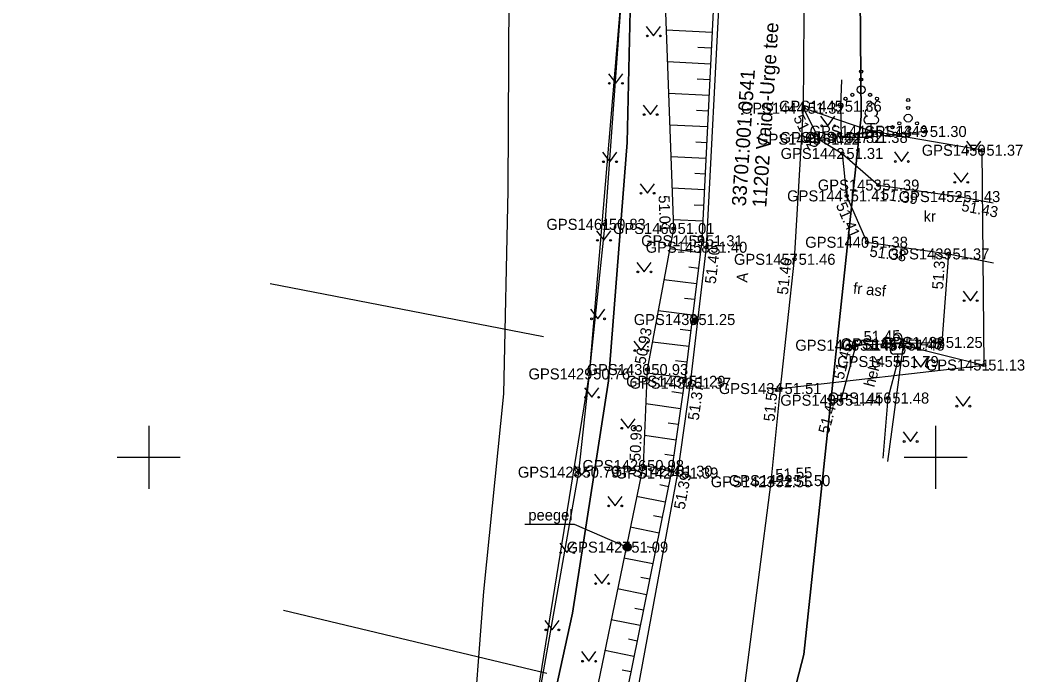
# Model space of a CAD drawing. Extents: x 551623 to 559850, y 6561220 to 6567135.
# Drawn here: x 555141.8 to 555206.7, y 6565236.2 to 6565277.7 of the extents above; entities that cross this region are included whole.
import ezdxf

# ---------------------------------------------------------------- set-up
doc = ezdxf.new("R2010")
doc.units = 0
for name, color, linetype in [('AED', 7, 'Continuous'), ('DTRASS', 7, 'Continuous'), ('HALJASTUS', 7, 'Continuous'), ('KORGUS-EH2000', 7, 'Continuous'), ('KPKAABEL', 7, 'Continuous'), ('MOOTKORG-EH2000', 7, 'Continuous'), ('MOOTMPUNKT', 7, 'Continuous'), ('MOOTNR', 7, 'Continuous'), ('MOOTPIIR', 7, 'Continuous'), ('PIIR', 7, 'Continuous'), ('POST', 7, 'Continuous'), ('PUU', 7, 'Continuous'), ('RELJEEF', 7, 'Continuous'), ('TEE', 7, 'Continuous'), ('VORK', 7, 'Continuous')]:
    doc.layers.add(name, color=color, linetype=linetype)

msp = doc.modelspace()

# ---------------------------------------------------------------- linework, layer by layer
at = {"layer": 'AED'}
for points in [[(555179.37, 6565300.078), (555180.242, 6565299.846), (555180.75, 6565290.874), (555180.137, 6565280.616), (555178.982, 6565264.788), (555177.984, 6565255.288), (555177.306, 6565249.05), (555173.486, 6565227.422), (555169.733, 6565212.423), (555163.779, 6565189.534), (555156.086, 6565161.758), (555151.428, 6565143.905), (555146.995, 6565125.891), (555142.273, 6565107.514), (555136.767, 6565086.759), (555131.214, 6565064.984), (555128.386, 6565056.617), (555127.142, 6565056.522)], [(555196.969, 6565249.734), (555197.967, 6565257.123), (555203.09, 6565255.853)], [(555196.662, 6565249.943), (555196.993, 6565253.757), (555197.595, 6565256.076)]]:
    msp.add_lwpolyline(points, dxfattribs=at)
at = {"layer": 'DTRASS'}
for p, q in [((555175.087, 6565257.639), (555157.728, 6565261.011)), ((555175.298, 6565236.264), (555158.571, 6565240.269))]:
    msp.add_line(p, q, dxfattribs=at)
at = {"layer": 'HALJASTUS'}
for p, q in [((555181.619, 6565277.36), (555182.083, 6565276.753)), ((555182.083, 6565276.753), (555182.528, 6565277.36)), ((555179.211, 6565274.351), (555179.675, 6565273.744)), ((555179.675, 6565273.744), (555180.12, 6565274.351)), ((555181.421, 6565272.364), (555181.884, 6565271.757)), ((555181.884, 6565271.757), (555182.33, 6565272.364)), ((555192.698, 6565271.648), (555193.162, 6565271.041)), ((555193.162, 6565271.041), (555193.607, 6565271.648)), ((555201.971, 6565270.059), (555202.435, 6565269.452)), ((555202.435, 6565269.452), (555202.88, 6565270.059)), ((555178.833, 6565269.365), (555179.297, 6565268.759)), ((555179.297, 6565268.759), (555179.742, 6565269.365)), ((555197.381, 6565269.385), (555197.844, 6565268.778)), ((555197.844, 6565268.778), (555198.29, 6565269.385)), ((555201.157, 6565268.064), (555201.62, 6565267.457)), ((555201.62, 6565267.457), (555202.066, 6565268.064)), ((555181.222, 6565267.368), (555181.686, 6565266.761)), ((555181.686, 6565266.761), (555182.131, 6565267.368)), ((555178.456, 6565264.38), (555178.919, 6565263.773)), ((555178.919, 6565263.773), (555179.365, 6565264.38)), ((555181.024, 6565262.371), (555181.487, 6565261.765)), ((555181.487, 6565261.765), (555181.933, 6565262.371)), ((555201.752, 6565260.544), (555202.215, 6565259.937)), ((555202.215, 6565259.937), (555202.66, 6565260.544)), ((555178.078, 6565259.394), (555178.541, 6565258.787)), ((555178.541, 6565258.787), (555178.987, 6565259.394)), ((555180.825, 6565257.375), (555181.289, 6565256.769)), ((555181.289, 6565256.769), (555181.734, 6565257.375)), ((555198.592, 6565256.328), (555199.055, 6565255.721)), ((555199.055, 6565255.721), (555199.501, 6565256.328)), ((555177.7, 6565254.408), (555178.163, 6565253.802)), ((555178.163, 6565253.802), (555178.609, 6565254.408)), ((555201.288, 6565253.846), (555201.752, 6565253.24)), ((555201.752, 6565253.24), (555202.197, 6565253.846)), ((555179.998, 6565252.444), (555180.462, 6565251.838)), ((555180.462, 6565251.838), (555180.907, 6565252.444)), ((555197.942, 6565251.606), (555198.405, 6565250.999)), ((555198.405, 6565250.999), (555198.851, 6565251.606)), ((555177.065, 6565249.457), (555177.528, 6565248.85)), ((555177.528, 6565248.85), (555177.974, 6565249.457)), ((555179.168, 6565247.514), (555179.632, 6565246.907)), ((555179.632, 6565246.907), (555180.077, 6565247.514)), ((555176.117, 6565244.548), (555176.58, 6565243.941)), ((555176.58, 6565243.941), (555177.026, 6565244.548)), ((555178.338, 6565242.583), (555178.802, 6565241.977)), ((555178.802, 6565241.977), (555179.247, 6565242.583)), ((555175.169, 6565239.638), (555175.632, 6565239.032)), ((555175.632, 6565239.032), (555176.078, 6565239.638)), ((555177.508, 6565237.653), (555177.971, 6565237.046)), ((555177.971, 6565237.046), (555178.417, 6565237.653))]:
    msp.add_line(p, q, dxfattribs=at)
msp.add_lwpolyline([(555199.375, 6565270.681), (555195.626, 6565270.307), (555194.015, 6565270.302), (555193.973, 6565272.287), (555194.036, 6565273.964)], dxfattribs=at)
for centre, radius in [((555181.682, 6565276.753), 0.055), ((555182.51, 6565276.753), 0.055), ((555195.276, 6565274.485), 0.1), ((555195.276, 6565273.985), 0.1), ((555179.274, 6565273.744), 0.055), ((555180.102, 6565273.744), 0.055), ((555195.276, 6565273.335), 0.25), ((555194.276, 6565272.76), 0.1), ((555194.711, 6565273.01), 0.1), ((555195.841, 6565273.01), 0.1), ((555196.276, 6565272.76), 0.1), ((555198.261, 6565272.678), 0.1), ((555198.261, 6565272.178), 0.1), ((555181.483, 6565271.757), 0.055), ((555182.312, 6565271.757), 0.055), ((555198.261, 6565271.528), 0.25), ((555192.761, 6565271.041), 0.055), ((555193.589, 6565271.041), 0.055), ((555197.261, 6565270.953), 0.1), ((555197.696, 6565271.203), 0.1), ((555198.826, 6565271.203), 0.1), ((555199.261, 6565270.953), 0.1), ((555202.033, 6565269.452), 0.055), ((555202.862, 6565269.452), 0.055), ((555178.896, 6565268.759), 0.055), ((555179.725, 6565268.759), 0.055), ((555197.443, 6565268.778), 0.055), ((555198.272, 6565268.778), 0.055), ((555201.219, 6565267.457), 0.055), ((555202.048, 6565267.457), 0.055), ((555181.285, 6565266.761), 0.055), ((555182.114, 6565266.761), 0.055), ((555178.518, 6565263.773), 0.055), ((555179.347, 6565263.773), 0.055), ((555181.086, 6565261.765), 0.055), ((555181.915, 6565261.765), 0.055), ((555201.814, 6565259.937), 0.055), ((555202.643, 6565259.937), 0.055), ((555178.14, 6565258.787), 0.055), ((555178.969, 6565258.787), 0.055), ((555180.888, 6565256.769), 0.055), ((555181.717, 6565256.769), 0.055), ((555198.654, 6565255.721), 0.055), ((555199.483, 6565255.721), 0.055), ((555177.762, 6565253.802), 0.055), ((555178.591, 6565253.802), 0.055), ((555201.351, 6565253.24), 0.055), ((555202.18, 6565253.24), 0.055), ((555180.061, 6565251.838), 0.055), ((555180.89, 6565251.838), 0.055), ((555198.004, 6565250.999), 0.055), ((555198.833, 6565250.999), 0.055), ((555177.127, 6565248.85), 0.055), ((555177.956, 6565248.85), 0.055), ((555179.231, 6565246.907), 0.055), ((555180.059, 6565246.907), 0.055), ((555176.179, 6565243.941), 0.055), ((555177.008, 6565243.941), 0.055), ((555178.401, 6565241.977), 0.055), ((555179.229, 6565241.977), 0.055), ((555175.231, 6565239.032), 0.055), ((555176.06, 6565239.032), 0.055), ((555177.57, 6565237.046), 0.055), ((555178.399, 6565237.046), 0.055)]:
    msp.add_circle(centre, radius, dxfattribs=at)
at = {"layer": 'KORGUS-EH2000'}
for centre in [(555191.617, 6565272.16), (555193.973, 6565272.287), (555199.375, 6565270.681), (555202.971, 6565269.493), (555196.367, 6565267.28), (555194.347, 6565266.594), (555201.508, 6565266.552), (555178.982, 6565264.788), (555183.347, 6565264.524), (555195.639, 6565263.65), (555185.431, 6565263.333), (555191.039, 6565262.566), (555200.815, 6565262.91), (555194.937, 6565257.11), (555203.09, 6565255.853), (555177.984, 6565255.288), (555181.678, 6565255.565), (555184.399, 6565254.7), (555190.146, 6565254.361), (555193.983, 6565253.619), (555181.412, 6565249.474), (555177.306, 6565249.05), (555183.594, 6565248.995), (555189.563, 6565248.443)]:
    msp.add_circle(centre, 0.1, dxfattribs=at)
at = {"layer": 'KPKAABEL'}
msp.add_lwpolyline([(555166.139, 6565359.889), (555169.783, 6565348.422), (555171.572, 6565337.25), (555172.523, 6565325.522), (555172.476, 6565313.268), (555172.511, 6565302.969), (555172.901, 6565290.135), (555172.887, 6565279.431), (555172.817, 6565266.938), (555172.536, 6565254.014), (555171.281, 6565241.464), (555170.488, 6565231.192), (555168.866, 6565217.1), (555167.048, 6565204.461), (555164.351, 6565191.399), (555161.107, 6565179.306), (555157.628, 6565168.142), (555155.008, 6565156.873), (555154.465, 6565156.331), (555152.85, 6565155.986), (555149.5, 6565156.323)], dxfattribs=at)
at = {"layer": 'MOOTMPUNKT'}
for centre in [(555191.617, 6565272.16), (555193.973, 6565272.287), (555192.579, 6565270.195), (555194.015, 6565270.302), (555195.626, 6565270.307), (555195.911, 6565270.7), (555199.375, 6565270.681), (555202.971, 6565269.493), (555194.074, 6565269.287), (555196.367, 6565267.28), (555194.347, 6565266.594), (555201.508, 6565266.552), (555178.982, 6565264.788), (555183.347, 6565264.524), (555185.143, 6565263.746), (555195.639, 6565263.65), (555185.431, 6565263.333), (555191.039, 6565262.566), (555200.815, 6565262.91), (555184.672, 6565258.742), (555197.815, 6565257.202), (555197.967, 6565257.123), (555200.393, 6565257.288), (555194.937, 6565257.11), (555197.595, 6565256.076), (555203.09, 6565255.853), (555177.984, 6565255.288), (555181.678, 6565255.565), (555184.046, 6565254.819), (555184.399, 6565254.7), (555190.146, 6565254.361), (555193.983, 6565253.619), (555196.993, 6565253.757), (555181.412, 6565249.474), (555177.306, 6565249.05), (555183.226, 6565249.112), (555183.594, 6565248.995), (555189.563, 6565248.443), (555190.709, 6565248.513), (555180.409, 6565244.288)]:
    msp.add_circle(centre, 0.1, dxfattribs=at)
at = {"layer": 'MOOTPIIR'}
for points in [[(555159.402, 6565375.941), (555168.348, 6565355.185), (555172.166, 6565344.528), (555174.522, 6565333.321), (555178.521, 6565317.128), (555179.431, 6565307.904), (555179.588, 6565301.089), (555179.37, 6565300.078), (555180.137, 6565280.616), (555177.984, 6565255.288), (555173.486, 6565227.422), (555163.779, 6565189.534), (555156.086, 6565161.758), (555151.428, 6565143.905), (555146.995, 6565125.891), (555142.273, 6565107.514), (555136.767, 6565086.759)], [(555187.911, 6565235.651), (555189.563, 6565248.443), (555190.146, 6565254.361), (555203.09, 6565255.853), (555202.971, 6565269.493), (555195.911, 6565270.7), (555191.617, 6565272.16), (555191.671, 6565280.957), (555191.452, 6565294.595), (555190.904, 6565310.102), (555189.89, 6565321.445), (555187.257, 6565336.603), (555183.958, 6565348.1), (555179.78, 6565359.387)]]:
    msp.add_lwpolyline(points, dxfattribs=at)
at = {"layer": 'PIIR'}
for points in [[(555171.91, 6565394.64), (555191.35, 6565341.19), (555195.08, 6565294.61), (555195.28, 6565271.63), (555191.64, 6565237.48), (555173.84, 6565168.77), (555173.21, 6565166.35), (555172.58, 6565163.93), (555140.74, 6565041.04), (555133.32, 6565012.53), (555119.68, 6564972.95), (555107.79, 6564965.53), (555093.78, 6564958.98), (555080.97, 6564954.71), (555007.97, 6564939.78), (554928.66, 6564923.99)], [(554924.73, 6564941.05), (555076.32, 6564971.61), (555087.28, 6564975.26), (555098.22, 6564980.37), (555106.03, 6564987.06), (555108.27, 6564991.27), (555117.14, 6565008.97), (555172.7, 6565220.76), (555176.93, 6565240.09), (555179.22, 6565254.85), (555180.41, 6565269.99), (555180.8, 6565287.7), (555180.26, 6565306.43), (555178.11, 6565321.18), (555176.49, 6565331.05), (555172.72, 6565345.23), (555166.64, 6565360.5)], [(555288.85, 6565092.31), (555275.41, 6565088.83), (555273.15, 6565087.34), (555239.11, 6565139), (555231.12, 6565150.64), (555225.89, 6565157.13), (555173.21, 6565166.35), (555173.84, 6565168.77), (555191.64, 6565237.48), (555195.28, 6565271.63), (555195.08, 6565294.61), (555205.15, 6565297.11), (555275.38, 6565300.17), (555292.52, 6565297.57)]]:
    msp.add_lwpolyline(points, dxfattribs=at)
msp.add_lwpolyline([(554962.55, 6565234.93), (555180.26, 6565306.43), (555180.8, 6565287.7), (555180.41, 6565269.99), (555179.22, 6565254.85), (555176.93, 6565240.09), (555172.7, 6565220.76), (555117.14, 6565008.97), (555108.27, 6564991.27)], close=True, dxfattribs=at)
at = {"layer": 'POST'}
msp.add_line((555184.495, 6565258.565), (555184.848, 6565258.919), dxfattribs=at)
msp.add_lwpolyline([(555173.91, 6565245.744), (555177.032, 6565245.744), (555180.409, 6565244.288)], dxfattribs=at)
for centre, radius in [((555184.672, 6565258.742), 0.25), ((555180.409, 6565244.288), 0.25), ((555180.409, 6565244.288), 0.225), ((555180.409, 6565244.288), 0.2), ((555180.409, 6565244.288), 0.175), ((555180.409, 6565244.288), 0.15), ((555180.409, 6565244.288), 0.125), ((555180.409, 6565244.288), 0.1), ((555180.409, 6565244.288), 0.075), ((555180.409, 6565244.288), 0.05), ((555180.409, 6565244.288), 0.025)]:
    msp.add_circle(centre, radius, dxfattribs=at)
for radius, start, end in [(0.225, 224.85406, 45.03563), (0.2, 224.84272, 45.04698), (0.175, 224.82813, 45.06157), (0.15, 224.80867, 45.08103), (0.125, 224.78144, 45.10826), (0.1, 224.74058, 45.14911), (0.075, 224.67249, 45.2172), (0.05, 224.53632, 45.35338), (0.025, 224.12776, 45.76193)]:
    msp.add_arc((555184.672, 6565258.742), radius, start, end, dxfattribs=at)
at = {"layer": 'PUU'}
for p, q in [((555196.151, 6565271.175), (555195.671, 6565271.175)), ((555195.911, 6565270.7), (555195.911, 6565271.175)), ((555196.291, 6565270.7), (555195.911, 6565270.7)), ((555197.835, 6565256.551), (555197.355, 6565256.551)), ((555197.595, 6565256.076), (555197.595, 6565256.551)), ((555197.975, 6565256.076), (555197.595, 6565256.076))]:
    msp.add_line(p, q, dxfattribs=at)
for centre, radius, start, end in [((555195.911, 6565272.22), 0.277, 332.5799, 207.4201), ((555195.673, 6565271.412), 0.238, 90.0016, 269.3953), ((555195.741, 6565271.872), 0.233, 109.02174, 253.14154), ((555196.081, 6565271.872), 0.233, 286.85082, 70.98591), ((555196.148, 6565271.412), 0.238, 270.6047, 89.9984), ((555197.595, 6565257.596), 0.277, 332.5799, 207.4201), ((555197.425, 6565257.249), 0.233, 109.02174, 253.14154), ((555197.765, 6565257.249), 0.233, 286.85082, 70.98591), ((555197.358, 6565256.789), 0.238, 90.0016, 269.3953), ((555197.833, 6565256.789), 0.238, 270.6047, 89.9984)]:
    msp.add_arc(centre, radius, start, end, dxfattribs=at)
at = {"layer": 'RELJEEF'}
for p, q in [((555185.799, 6565276.964), (555182.888, 6565277.108)), ((555185.749, 6565275.965), (555184.902, 6565276.007)), ((555185.699, 6565274.966), (555182.961, 6565275.102)), ((555185.65, 6565273.968), (555184.854, 6565274.007)), ((555185.6, 6565272.969), (555183.034, 6565273.096)), ((555185.551, 6565271.97), (555184.807, 6565272.007)), ((555185.501, 6565270.971), (555183.108, 6565271.09)), ((555185.452, 6565269.973), (555184.759, 6565270.007)), ((555185.402, 6565268.974), (555183.181, 6565269.084)), ((555185.353, 6565267.975), (555184.712, 6565268.007)), ((555185.303, 6565266.976), (555183.254, 6565267.078)), ((555185.254, 6565265.978), (555184.665, 6565266.007)), ((555185.204, 6565264.979), (555183.327, 6565265.072)), ((555185.154, 6565263.98), (555184.587, 6565264.008)), ((555185.049, 6565262.986), (555183.105, 6565263.225)), ((555184.928, 6565261.993), (555184.326, 6565262.067)), ((555184.806, 6565261.001), (555182.738, 6565261.255)), ((555184.684, 6565260.008), (555184.045, 6565260.087)), ((555184.562, 6565259.016), (555182.371, 6565259.285)), ((555184.44, 6565258.023), (555183.764, 6565258.106)), ((555184.318, 6565257.031), (555182.004, 6565257.315)), ((555184.196, 6565256.038), (555183.484, 6565256.126)), ((555184.074, 6565255.046), (555181.669, 6565255.341)), ((555183.937, 6565254.055), (555183.244, 6565254.155)), ((555183.794, 6565253.065), (555181.583, 6565253.383)), ((555183.652, 6565252.076), (555183.018, 6565252.167)), ((555183.51, 6565251.086), (555181.495, 6565251.375)), ((555183.367, 6565250.096), (555182.792, 6565250.179)), ((555183.225, 6565249.106), (555181.412, 6565249.474)), ((555183.026, 6565248.126), (555182.481, 6565248.237)), ((555182.827, 6565247.146), (555181.007, 6565247.515)), ((555182.628, 6565246.166), (555182.081, 6565246.277)), ((555182.429, 6565245.186), (555180.602, 6565245.557)), ((555182.23, 6565244.206), (555181.681, 6565244.317)), ((555182.031, 6565243.226), (555180.198, 6565243.598)), ((555181.832, 6565242.246), (555181.281, 6565242.358)), ((555181.634, 6565241.266), (555179.793, 6565241.639)), ((555181.435, 6565240.286), (555180.882, 6565240.398)), ((555181.236, 6565239.306), (555179.388, 6565239.681)), ((555181.037, 6565238.326), (555180.482, 6565238.439)), ((555180.838, 6565237.346), (555178.984, 6565237.722)), ((555180.639, 6565236.366), (555180.082, 6565236.479))]:
    msp.add_line(p, q, dxfattribs=at)
for points in [[(555184.566, 6565294.895), (555185.953, 6565280.072), (555185.143, 6565263.746), (555184.046, 6565254.819), (555183.226, 6565249.112), (555179.005, 6565228.311), (555174.467, 6565210.622), (555168.444, 6565187.982), (555160.102, 6565161.063), (555157.57, 6565157.837)], [(555184.566, 6565294.895), (555182.784, 6565279.965), (555183.347, 6565264.524), (555181.678, 6565255.565), (555181.412, 6565249.474), (555177.118, 6565228.691), (555172.906, 6565211.208), (555166.985, 6565188.606), (555158.553, 6565161.251), (555157.57, 6565157.837)]]:
    msp.add_lwpolyline(points, dxfattribs=at)
at = {"layer": 'TEE'}
for points in [[(555165.93, 6565378.047), (555174.733, 6565357.312), (555178.536, 6565346.409), (555181.58, 6565335.07), (555184.177, 6565320.727), (555185.301, 6565309.018), (555186.111, 6565294.522), (555186.299, 6565280.132), (555185.431, 6565263.333), (555184.399, 6565254.7), (555183.594, 6565248.995), (555179.697, 6565227.862), (555175.388, 6565210.507), (555169.433, 6565187.479), (555162.32, 6565160.507), (555157.772, 6565142.96), (555152.674, 6565123.751), (555148.003, 6565106.069), (555142.307, 6565084.705)], [(555190.709, 6565248.513), (555189.563, 6565248.443), (555190.146, 6565254.361), (555191.039, 6565262.566), (555191.617, 6565272.16), (555191.671, 6565280.957), (555191.452, 6565294.595), (555190.904, 6565310.102), (555189.89, 6565321.445), (555187.257, 6565336.603), (555183.958, 6565348.1), (555179.78, 6565359.387)], [(555191.617, 6565272.16), (555192.579, 6565270.195), (555194.074, 6565269.287), (555194.347, 6565266.594), (555195.639, 6565263.65), (555200.815, 6565262.91), (555200.393, 6565257.288), (555197.815, 6565257.202), (555194.937, 6565257.11), (555193.983, 6565253.619)], [(555194.074, 6565269.287), (555196.367, 6565267.28), (555201.508, 6565266.552), (555203.658, 6565266.143)], [(555200.815, 6565262.91), (555203.678, 6565262.346)]]:
    msp.add_lwpolyline(points, dxfattribs=at)
at = {"layer": 'VORK'}
for p, q in [((555150, 6565252), (555150, 6565248)), ((555200, 6565252), (555200, 6565248)), ((555148, 6565250), (555152, 6565250)), ((555198, 6565250), (555202, 6565250))]:
    msp.add_line(p, q, dxfattribs=at)

# ---------------------------------------------------------------- texts
at = {"layer": 'HALJASTUS'}
msp.add_text('hekk', height=0.7, rotation=75.37115, dxfattribs=at).set_placement((555196.108, 6565254.407))
at = {"layer": 'KORGUS-EH2000'}
for s, p in [(' 51.36', (555193.973, 6565271.937)), (' 51.30', (555199.375, 6565270.331)), (' 51.37', (555202.971, 6565269.143)), (' 50.83', (555178.982, 6565264.438)), (' 51.13', (555203.09, 6565255.503)), (' 50.76', (555177.984, 6565254.938)), (' 50.79', (555177.306, 6565248.7))]:
    msp.add_text(s, height=0.7, dxfattribs=at).set_placement(p)
for s, rotation, p in [(' 51.32', 296.08851, (555190.831, 6565271.776)), (' 51.39', 351.93732, (555196.244, 6565266.413)), (' 51.01', 272.09068, (555182.388, 6565266.884)), (' 51.43', 349.23801, (555201.344, 6565265.692)), (' 51.41', 293.6952, (555193.546, 6565266.242)), (' 51.40', 83.18528, (555185.998, 6565260.714)), (' 51.38', 351.8654, (555195.515, 6565262.784)), (' 51.46', 83.79235, (555190.587, 6565260.033)), (' 51.37', 85.70917, (555200.451, 6565260.373)), (' 50.93', 79.4484, (555181.506, 6565255.597)), (' 51.45', 1.81881, (555195.18, 6565257.293)), (' 51.45', 74.72586, (555194.075, 6565254.626)), (' 51.37', 81.97087, (555184.907, 6565252.048)), (' 51.51', 84.37244, (555189.74, 6565251.986)), (' 51.44', 74.72586, (555193.138, 6565251.188)), (' 50.98', 87.49465, (555181.237, 6565249.482)), (' 51.39', 79.55064, (555184.006, 6565246.387)), (' 51.55', 3.50099, (555189.587, 6565248.525))]:
    msp.add_text(s, height=0.7, rotation=rotation, dxfattribs=at).set_placement(p)
at = {"layer": 'MOOTKORG-EH2000'}
for s, p in [(' 51.32', (555191.617, 6565271.81)), (' 51.36', (555193.973, 6565271.937)), (' 51.43', (555195.911, 6565270.35)), (' 51.30', (555199.375, 6565270.331)), (' 51.22', (555192.579, 6565269.845)), (' 51.32', (555194.015, 6565269.952)), (' 51.38', (555195.626, 6565269.957)), (' 51.31', (555194.074, 6565268.937)), (' 51.37', (555202.971, 6565269.143)), (' 51.39', (555196.367, 6565266.93)), (' 51.41', (555194.347, 6565266.244)), (' 51.43', (555201.508, 6565266.201)), (' 50.83', (555178.982, 6565264.438)), (' 51.01', (555183.347, 6565264.174)), (' 51.31', (555185.143, 6565263.396)), (' 51.38', (555195.639, 6565263.3)), (' 51.40', (555185.431, 6565262.983)), (' 51.37', (555200.815, 6565262.56)), (' 51.46', (555191.039, 6565262.216)), (' 51.25', (555184.672, 6565258.392)), (' 51.45', (555194.937, 6565256.76)), (' 51.45', (555197.815, 6565256.852)), (' 51.48', (555197.967, 6565256.773)), (' 51.25', (555200.393, 6565256.938)), (' 50.93', (555181.678, 6565255.215)), (' 51.79', (555197.595, 6565255.726)), (' 51.13', (555203.09, 6565255.503)), (' 50.76', (555177.984, 6565254.938)), (' 51.29', (555184.046, 6565254.469)), (' 51.37', (555184.399, 6565254.35)), (' 51.51', (555190.146, 6565254.011)), (' 51.48', (555196.993, 6565253.407)), (' 51.44', (555193.983, 6565253.269)), (' 50.98', (555181.412, 6565249.124)), (' 51.30', (555183.226, 6565248.762)), (' 50.79', (555177.306, 6565248.7)), (' 51.39', (555183.594, 6565248.645)), (' 51.55', (555189.563, 6565248.093)), (' 51.50', (555190.709, 6565248.163)), (' 51.09', (555180.409, 6565243.938))]:
    msp.add_text(s, height=0.7, dxfattribs=at).set_placement(p)
at = {"layer": 'MOOTNR'}
for s, p in [('GPS1444 ', (555187.627, 6565271.81)), ('GPS1445 ', (555190.053, 6565271.937)), ('GPS1448 ', (555191.991, 6565270.35)), ('GPS1449 ', (555195.456, 6565270.331)), ('GPS1443 ', (555188.66, 6565269.845)), ('GPS1446 ', (555190.095, 6565269.952)), ('GPS1447 ', (555191.706, 6565269.957)), ('GPS1442 ', (555190.155, 6565268.937)), ('GPS1450 ', (555199.122, 6565269.143)), ('GPS1453 ', (555192.517, 6565266.93)), ('GPS1441 ', (555190.568, 6565266.244)), ('GPS1452 ', (555197.658, 6565266.201)), ('GPS1461 ', (555175.272, 6565264.438)), ('GPS1460 ', (555179.497, 6565264.174)), ('GPS1459 ', (555181.293, 6565263.396)), ('GPS1440 ', (555191.719, 6565263.3)), ('GPS1458 ', (555181.581, 6565262.983)), ('GPS1439 ', (555196.965, 6565262.56)), ('GPS1457 ', (555187.189, 6565262.216)), ('GPS1433 ', (555180.822, 6565258.392)), ('GPS1436 ', (555191.087, 6565256.76)), ('GPS1437 ', (555193.965, 6565256.852)), ('GPS1454 ', (555194.047, 6565256.773)), ('GPS1438 ', (555196.543, 6565256.938)), ('GPS1430 ', (555177.829, 6565255.215)), ('GPS1455 ', (555193.746, 6565255.726)), ('GPS1451 ', (555199.38, 6565255.503)), ('GPS1429 ', (555174.134, 6565254.938)), ('GPS1431 ', (555180.337, 6565254.469)), ('GPS1432 ', (555180.549, 6565254.35)), ('GPS1434 ', (555186.226, 6565254.011)), ('GPS1435 ', (555190.133, 6565253.269)), ('GPS1456 ', (555193.144, 6565253.407)), ('GPS1426 ', (555177.562, 6565249.124)), ('GPS1425 ', (555179.376, 6565248.762)), ('GPS1428 ', (555173.456, 6565248.7)), ('GPS1424 ', (555179.674, 6565248.645)), ('GPS1423 ', (555185.713, 6565248.093)), ('GPS1422 ', (555186.859, 6565248.163)), ('GPS1427 ', (555176.56, 6565243.938))]:
    msp.add_text(s, height=0.7, dxfattribs=at).set_placement(p)
at = {"layer": 'PIIR'}
for s, p in [('11202 Vaida-Urge tee', (555189.242, 6565265.83)), ('33701:001:0541', (555187.945, 6565265.917))]:
    msp.add_text(s, height=0.9, rotation=86.1622, dxfattribs=at).set_placement(p)
at = {"layer": 'POST'}
msp.add_text('peegel', height=0.7, rotation=359.95437, dxfattribs=at).set_placement((555174.124, 6565245.984))
at = {"layer": 'TEE'}
for s, rotation, p in [('kr', 359.95437, (555199.239, 6565264.948)), ('A', 84.13165, (555188.033, 6565261.071)), ('fr asf', 354.68871, (555194.739, 6565260.393))]:
    msp.add_text(s, height=0.7, rotation=rotation, dxfattribs=at).set_placement(p)

doc.saveas('drawing.dxf')
